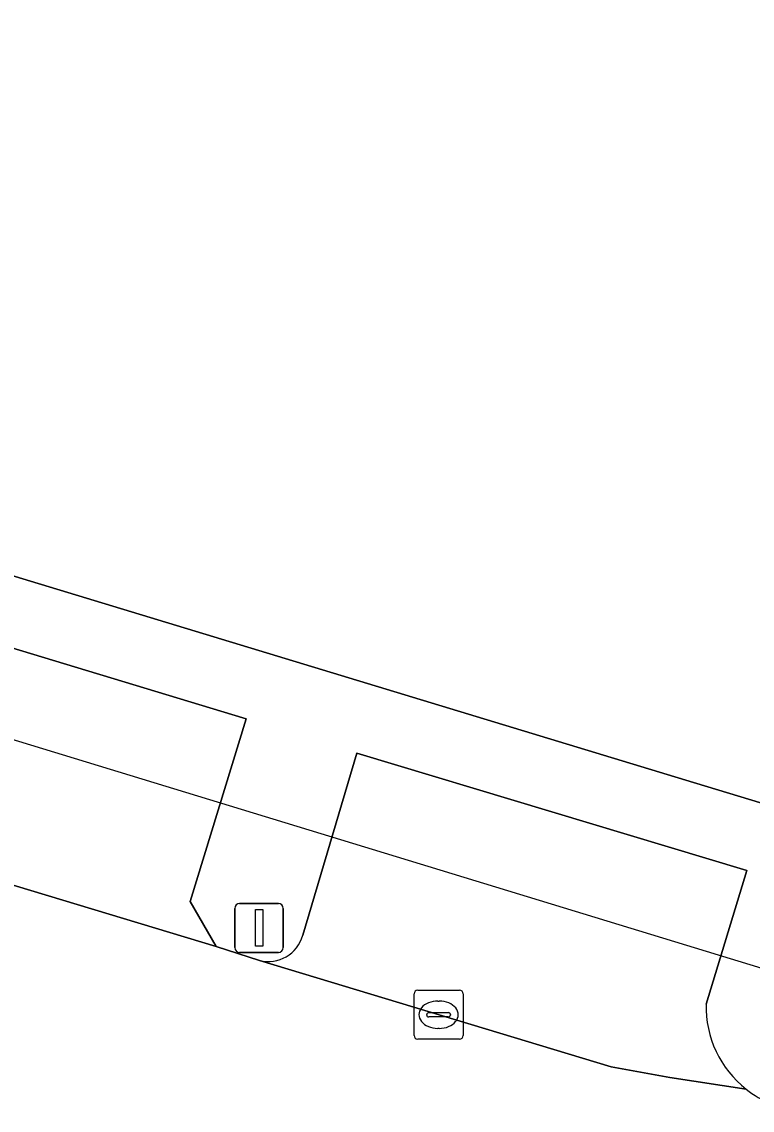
# Model space of a CAD drawing. Extents: x 161772 to 163126, y 383092 to 383917.
# Drawn here: x 163019.32 to 163034.22, y 383703.91 to 383726.13 of the extents above; entities that cross this region are included whole.
import ezdxf

# ---------------------------------------------------------------- set-up
doc = ezdxf.new("R2010")
doc.units = 0
for name, color, linetype in [('IMGEO_Erf', 7, 'Continuous'), ('IMGEO_Kolk', 7, 'Continuous'), ('IMGEO_Lichtmast', 7, 'Continuous'), ('IMGEO_Pand_vergunning_verleend', 7, 'Continuous'), ('IMGEO_Parkeervlak_open', 7, 'Continuous'), ('IMGEO_Rijbaan_lokaal_open', 7, 'Continuous'), ('IMGEO_Voetpad_open', 7, 'Continuous')]:
    doc.layers.add(name, color=color, linetype=linetype)

msp = doc.modelspace()

# ---------------------------------------------------------------- linework, layer by layer
at = {"layer": 'IMGEO_Erf'}
msp.add_lwpolyline([(163054.074, 383752.563), (163040.787, 383756.483), (163039.985, 383753.745), (163019.985, 383759.807), (163020.797, 383762.578), (163016.082, 383764.401), (163013.98, 383765.416), (163010.874, 383766.947), (163002.358, 383757.69), (163001.626, 383755.298), (163000, 383749.985), (162991.799, 383723.184), (162995.718, 383721.946), (162998.032, 383721.23), (163000, 383720.632), (163033.251, 383710.535), (163036.754, 383709.471), (163046.723, 383710.772), (163054.86, 383737.291)], close=True, dxfattribs=at)
at = {"layer": 'IMGEO_Kolk'}
for p, q in [((163027.321, 383705.433), (163027.321, 383706.285)), ((163027.396, 383706.359), (163028.248, 383706.359)), ((163028.322, 383706.285), (163028.322, 383705.433)), ((163027.809, 383706.139), (163027.834, 383706.139)), ((163027.58, 383705.853), (163027.58, 383705.865)), ((163028.018, 383705.816), (163027.62, 383705.816)), ((163027.623, 383705.902), (163028.021, 383705.902)), ((163028.064, 383705.865), (163028.064, 383705.853)), ((163027.832, 383705.579), (163027.807, 383705.579)), ((163028.248, 383705.359), (163027.396, 383705.359))]:
    msp.add_line(p, q, dxfattribs=at)
for points in [[(163027.321, 383705.433), (163027.321, 383706.285)], [(163027.396, 383706.359), (163028.248, 383706.359)], [(163028.322, 383706.285), (163028.322, 383705.433)], [(163028.248, 383705.359), (163027.396, 383705.359)]]:
    msp.add_lwpolyline(points, dxfattribs=at)
for centre, radius, start, end in [((163027.398, 383706.283), 0.0765, 91.552, 178.448), ((163027.398, 383706.283), 0.0765, 91.552, 178.448), ((163028.246, 383706.283), 0.0765, 1.552, 88.448), ((163028.246, 383706.283), 0.0765, 1.552, 88.448), ((163027.62, 383705.862), 0.0403, 85.8775, 175.7526), ((163027.617, 383705.852), 0.0366, 178.938, 274.7102), ((163028.021, 383705.859), 0.043, 264.8664, 352.4533), ((163028.025, 383705.864), 0.0386, 1.7309, 96.639), ((163027.398, 383705.435), 0.0765, 181.552, 268.448), ((163027.398, 383705.435), 0.0765, 181.552, 268.448), ((163028.246, 383705.435), 0.0765, 271.552, 358.448), ((163028.246, 383705.435), 0.0765, 271.552, 358.448)]:
    msp.add_arc(centre, radius, start, end, dxfattribs=at)
for centre, major_axis, ratio, start_param, end_param in [((163027.808, 383705.859), (-0.387, 0.002), 0.722429, 4.712389, 7.853982), ((163027.833, 383705.859), (-0.39, 0.002), 0.717154, 1.570796, 4.712389)]:
    msp.add_ellipse(centre, major_axis=major_axis, ratio=ratio, start_param=start_param, end_param=end_param, dxfattribs=at)
at = {"layer": 'IMGEO_Lichtmast'}
for p, q in [((163023.662, 383707.231), (163023.662, 383708.031)), ((163023.662, 383708.031), (163023.662, 383707.231)), ((163023.762, 383708.131), (163024.552, 383708.131)), ((163024.552, 383708.131), (163023.762, 383708.131)), ((163024.652, 383708.031), (163024.652, 383707.231)), ((163024.652, 383707.231), (163024.652, 383708.031)), ((163024.552, 383707.131), (163023.762, 383707.131)), ((163023.762, 383707.131), (163024.552, 383707.131))]:
    msp.add_line(p, q, dxfattribs=at)
msp.add_lwpolyline([(163024.082, 383708.006), (163024.232, 383708.006), (163024.232, 383707.256), (163024.082, 383707.256), (163024.082, 383708.006)], dxfattribs=at)
for centre, start, end in [((163023.762, 383708.031), 90, 180), ((163023.762, 383708.031), 90, 180), ((163024.552, 383708.031), 0, 90), ((163024.552, 383708.031), 360, 90), ((163023.762, 383707.231), 180, 270), ((163023.762, 383707.231), 180, 270), ((163024.552, 383707.231), 270, 0), ((163024.552, 383707.231), 270, 0)]:
    msp.add_arc(centre, 0.1, start, end, dxfattribs=at)
at = {"layer": 'IMGEO_Pand_vergunning_verleend'}
msp.add_lwpolyline([(162993.909, 383721.134), (163001.45, 383746.157), (163009.166, 383743.831), (163009.809, 383745.965), (163011.405, 383745.484), (163016.15, 383761.229), (163023.626, 383758.976), (163024.262, 383761.086), (163067.776, 383747.972), (163075.772, 383712.068), (163041.89, 383704.522), (162999.381, 383717.505), (162999.921, 383719.274)], close=True, dxfattribs=at)
at = {"layer": 'IMGEO_Parkeervlak_open'}
for points in [[(162992.177, 383716.656), (163000, 383714.29), (163023.283, 383707.249), (163022.751, 383708.172), (163023.893, 383711.901), (163000, 383719.14), (162992.857, 383721.304), (162992.165, 383718.889)], [(163033.282, 383706.077), (163034.11, 383708.801), (163026.153, 383711.199), (163025.048, 383707.481)], [(163024.167, 383706.966), (163031.346, 383704.794), (163032.539, 383704.579), (163034.098, 383704.34)]]:
    msp.add_lwpolyline(points, dxfattribs=at)
for centre, radius, start, end in [((163024.344, 383707.675), 0.731, 256.0097, 344.6082), ((163035.408, 383706.015), 2.126, 178.3389, 231.9871)]:
    msp.add_arc(centre, radius, start, end, dxfattribs=at)
at = {"layer": 'IMGEO_Rijbaan_lokaal_open'}
msp.add_lwpolyline([(163034.098, 383704.34), (163032.539, 383704.579), (163031.346, 383704.794), (163024.167, 383706.966), (163023.283, 383707.249), (163000, 383714.29), (162992.177, 383716.656)], dxfattribs=at)
msp.add_arc((163035.319, 383705.836), 1.931, 230.774, 266.2561, dxfattribs=at)
at = {"layer": 'IMGEO_Voetpad_open'}
for points in [[(163000, 383720.632), (162998.032, 383721.23), (162995.718, 383721.946), (162991.799, 383723.184), (162990.48, 383723.585), (162990.067, 383722.223), (162992.857, 383721.304), (163000, 383719.14), (163023.893, 383711.901), (163022.751, 383708.172), (163023.283, 383707.249), (163024.167, 383706.966)], [(163049.207, 383706.274), (163048.194, 383710.651), (163046.723, 383710.772), (163036.754, 383709.471), (163033.251, 383710.535), (163000, 383720.632)], [(163025.048, 383707.481), (163026.153, 383711.199), (163034.11, 383708.801), (163033.282, 383706.077)]]:
    msp.add_lwpolyline(points, dxfattribs=at)
for centre, radius, start, end in [((163024.344, 383707.675), 0.731, 256.0097, 344.6082), ((163035.408, 383706.015), 2.126, 178.3389, 231.9871), ((163035.319, 383705.836), 1.931, 230.774, 266.2561)]:
    msp.add_arc(centre, radius, start, end, dxfattribs=at)

doc.saveas('drawing.dxf')
